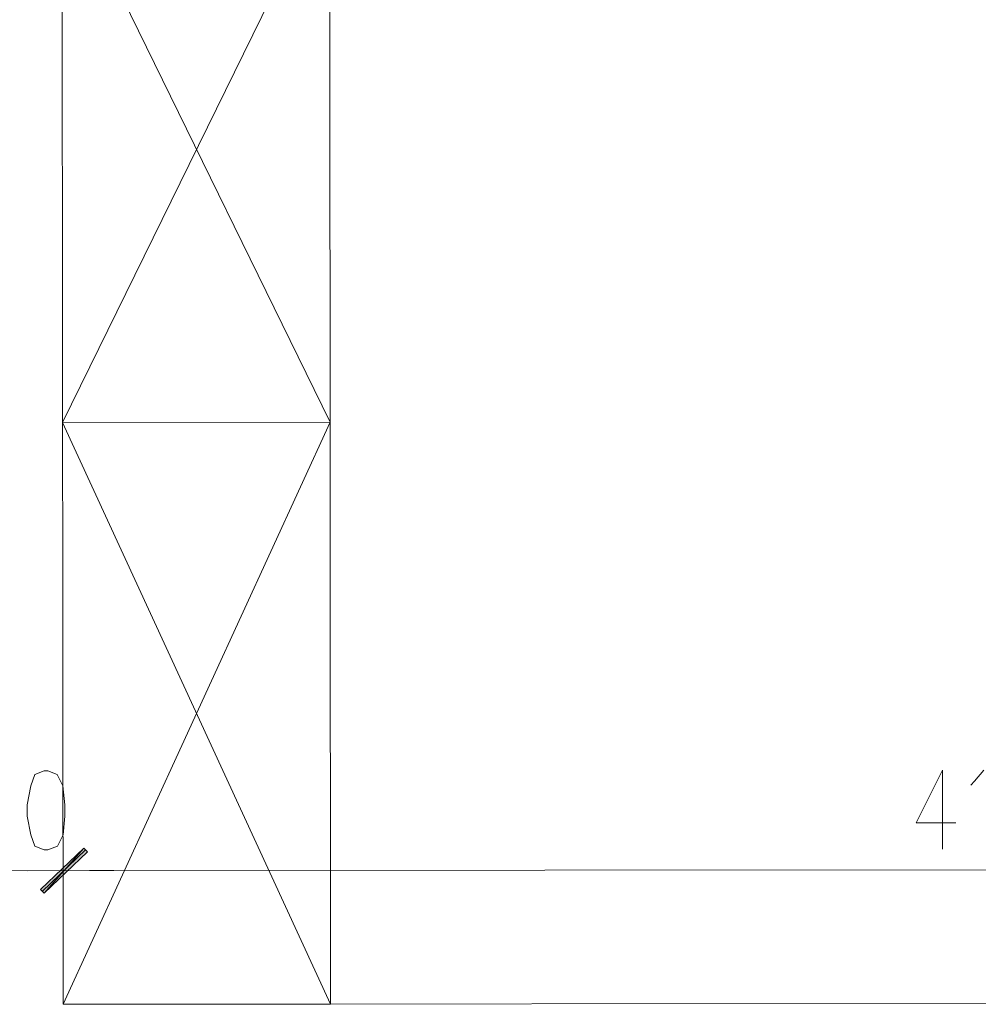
# Model space of a CAD drawing. Header units: inches. Extents: x -5850 to 5646, y 8947 to 13007.
# Tile 343 of 548: x -2883 to -2668, y 12033 to 12254. Entities that reach past the tile are written whole.
import ezdxf

# ---------------------------------------------------------------- set-up
doc = ezdxf.new("R2010")
doc.units = ezdxf.units.IN
doc.header["$MEASUREMENT"] = 0
doc.layers.add('at_Entity', color=7, linetype='Continuous')
doc.layers.add('at_Solid', color=7, linetype='Continuous')

msp = doc.modelspace()

# ---------------------------------------------------------------- hatches: boundary and pattern name
at = {"layer": 'at_Solid', "lineweight": 20}
for points in [[(-2878.29, 12058.73), (-2877.44, 12057.89), (-2868.58, 12068.03)], [(-2878.29, 12058.73), (-2877.44, 12057.89), (-2868.58, 12068.03)], [(-2877.44, 12057.89), (-2868.58, 12068.03), (-2867.74, 12067.19)], [(-2877.44, 12057.89), (-2868.58, 12068.03), (-2867.74, 12067.19)]]:
    msp.add_hatch(color=7, dxfattribs=at).paths.add_polyline_path(points)

# ---------------------------------------------------------------- linework, layer by layer
at = {"layer": 'at_Entity', "color": 7, "lineweight": 20}
for p, q in [((-2873.64, 12530.13), (-2873.19, 12032.97)), ((-2873.64, 12530.13), (-2873.19, 12032.97)), ((-2813.21, 12033.02), (-2813.66, 12530.19)), ((-2813.44, 12285.62), (-2873.31, 12163.49)), ((-2873, 12285.56), (-2813.33, 12163.54)), ((-2813.33, 12163.54), (-2873.31, 12163.49)), ((-2873.31, 12163.49), (-2813.21, 12033.02)), ((-2813.33, 12163.54), (-2873.19, 12032.97)), ((-2877.47, 12085.34), (-2879.57, 12084.5)), ((-2876.62, 12085.35), (-2877.47, 12085.34)), ((-2874.51, 12084.51), (-2876.62, 12085.35)), ((-2675.98, 12085.52), (-2681.89, 12073.69)), ((-2675.98, 12085.52), (-2675.96, 12067.79)), ((-2668.8, 12083), (-2666.69, 12085.53)), ((-2879.57, 12084.5), (-2880.42, 12081.96)), ((-2873.24, 12081.97), (-2874.51, 12084.51)), ((-2669.64, 12082.15), (-2668.8, 12083)), ((-2880.42, 12081.96), (-2881.26, 12077.74)), ((-2872.82, 12077.75), (-2873.24, 12081.97)), ((-2881.26, 12077.74), (-2881.26, 12075.2)), ((-2872.81, 12075.21), (-2872.82, 12077.75)), ((-2881.26, 12075.2), (-2880.41, 12070.98)), ((-2873.23, 12070.98), (-2872.81, 12075.21)), ((-2681.89, 12073.69), (-2673.01, 12073.7)), ((-2880.41, 12070.98), (-2879.56, 12068.45)), ((-2874.5, 12068.45), (-2873.23, 12070.98)), ((-2873.21, 12055.36), (-2873.23, 12070.57)), ((-2873.21, 12055.36), (-2873.23, 12070.57)), ((-2879.56, 12068.45), (-2877.45, 12067.61)), ((-2868.58, 12068.03), (-2878.29, 12058.73)), ((-2868.58, 12068.03), (-2878.29, 12058.73)), ((-2868.16, 12067.61), (-2877.87, 12058.31)), ((-2868.16, 12067.61), (-2877.87, 12058.31)), ((-2877.45, 12067.61), (-2876.6, 12067.61)), ((-2877.44, 12057.89), (-2868.58, 12068.03)), ((-2877.44, 12057.89), (-2868.58, 12068.03)), ((-2877.44, 12057.89), (-2868.58, 12068.03)), ((-2877.44, 12057.89), (-2868.58, 12068.03)), ((-2876.6, 12067.61), (-2874.5, 12068.45)), ((-2868.58, 12068.03), (-2867.74, 12067.19)), ((-2868.58, 12068.03), (-2867.74, 12067.19)), ((-2867.74, 12067.19), (-2877.44, 12057.89)), ((-2867.74, 12067.19), (-2877.44, 12057.89)), ((-2893.08, 12062.94), (-2873.22, 12062.96)), ((-2864.78, 12062.97), (-2881.25, 12062.95)), ((-2864.78, 12062.97), (-2881.25, 12062.95)), ((-2867.31, 12062.96), (-2465.61, 12063.32)), ((-2867.31, 12062.96), (-2861.82, 12062.97)), ((-2878.29, 12058.73), (-2877.44, 12057.89)), ((-2878.29, 12058.73), (-2877.44, 12057.89)), ((-2460.09, 12033.34), (-2873.19, 12032.97)), ((-2873.19, 12032.97), (-2813.21, 12033.02))]:
    msp.add_line(p, q, dxfattribs=at)

doc.saveas('drawing.dxf')
